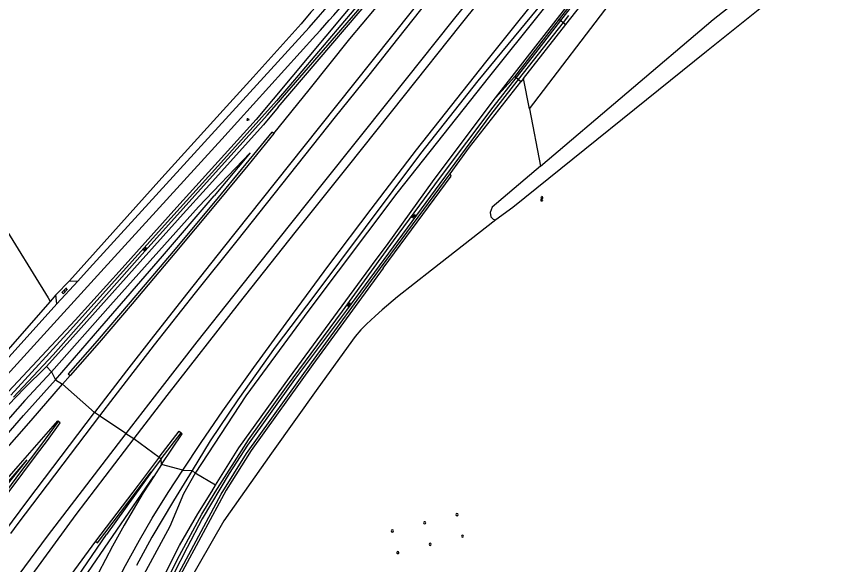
# Model space of a CAD drawing. Extents: x 135999 to 138000, y 396000 to 398501.
# Drawn here: x 137094.8 to 137389.8, y 396394.6 to 396589.6 of the extents above; entities that cross this region are included whole.
import ezdxf

# ---------------------------------------------------------------- set-up
doc = ezdxf.new("R2010")
doc.units = 0
for name, color, linetype in [('gg-afsc-hekwerk', 7, 'Continuous'), ('gg-bbg-hoogspanningsmast', 7, 'Continuous'), ('gg-knt-BGT kruinlijn', 7, 'Continuous'), ('gg-knt-bronhoudergrens', 7, 'Continuous'), ('gg-knt-verharding', 7, 'Continuous'), ('gg-kntw-bovenkant insteek waterloop', 7, 'Continuous'), ('gg-kntw-waterlijn', 7, 'Continuous'), ('gt-grn-groengrens', 7, 'Continuous'), ('gt-grn-vlakafsluiter', 7, 'Continuous'), ('gt-symb-groenvak', 7, 'Continuous'), ('gt-symb-klinker verharding', 7, 'Continuous'), ('gt-symb-watersymbool', 7, 'Continuous'), ('gx-grn-maaiveld', 7, 'Continuous')]:
    doc.layers.add(name, color=color, linetype=linetype)

# ---------------------------------------------------------------- blocks, each defined once
blk = doc.blocks.new('gt0-GRVAK')
at = {"layer": 'gt-symb-groenvak'}
for p, q in [((-0.11, 0.19), (-0.23, 0.24)), ((-0.18, 0.15), (0.09, 0.15)), ((-0.09, 0.21), (-0.16, 0.32)), ((-0.05, 0.21), (-0.05, 0.39)), ((0, 0.21), (0.06, 0.32)), ((0.02, 0.19), (0.13, 0.24)), ((0.26, -0.05), (0.2, 0.06)), ((0.3, -0.05), (0.3, 0.13)), ((0.35, -0.05), (0.41, 0.06)), ((-0.24, -0.23), (-0.36, -0.18)), ((-0.32, -0.26), (-0.05, -0.26)), ((-0.23, -0.21), (-0.29, -0.1)), ((-0.18, -0.2), (-0.18, -0.02)), ((-0.14, -0.21), (-0.07, -0.1)), ((-0.12, -0.23), (0, -0.18)), ((0.24, -0.07), (0.12, -0.02)), ((0.17, -0.11), (0.44, -0.11)), ((0.37, -0.07), (0.49, -0.02))]:
    blk.add_line(p, q, dxfattribs=at)
blk = doc.blocks.new('gt0-WA')
at = {"layer": 'gt-symb-watersymbool'}
for centre, start, end in [((-0.32, 0.02), 28.0725, 151.9275), ((0.43, 0.42), 208.0725, 331.9275), ((-0.32, -0.43), 28.0725, 151.9275), ((0.43, -0.03), 208.0725, 331.9275)]:
    blk.add_arc(centre, 0.425, start, end, dxfattribs=at)
blk = doc.blocks.new('gt0-KL1')
at = {"layer": 'gt-symb-klinker verharding'}
for p, q in [((-1.15, 0.3), (1.15, 0.3)), ((-1, -0.3), (-1, 0.3)), ((-0.5, 0.3), (-0.5, 0.45)), ((0, -0.3), (0, 0.3)), ((0.5, 0.3), (0.5, 0.45)), ((1, -0.3), (1, 0.3)), ((-1.15, -0.3), (1.15, -0.3)), ((-0.5, -0.45), (-0.5, -0.3)), ((0.5, -0.45), (0.5, -0.3))]:
    blk.add_line(p, q, dxfattribs=at)

msp = doc.modelspace()

# ---------------------------------------------------------------- linework, layer by layer
at = {"layer": 'gg-afsc-hekwerk'}
msp.add_line((137225.04, 396500), (137249.22, 396532.82), dxfattribs=at)
msp.add_line((137225.04, 396500), (137249.22, 396532.82), dxfattribs=at)
msp.add_lwpolyline([(137225.04, 396500), (137200.05, 396465.78), (137178.21, 396435.16), (137169.23, 396421.06), (137144.76, 396375.45), (137136.26, 396356.99)], dxfattribs=at)
msp.add_lwpolyline([(137225.04, 396500), (137200.05, 396465.78), (137178.21, 396435.16), (137169.23, 396421.06), (137144.76, 396375.45), (137136.26, 396356.99)], dxfattribs=at)
at = {"layer": 'gg-bbg-hoogspanningsmast'}
for centre, start, end in [((137251.33, 396412.35), 0.1481, 180.1481), ((137251.33, 396412.35), 180.1481, 0.1481), ((137239.84, 396409.44), 0.1483, 180.2958), ((137239.84, 396409.44), 180.2958, 0.1483), ((137228.36, 396406.53), 0, 180), ((137228.36, 396406.53), 180, 0), ((137253.27, 396404.69), 0, 180), ((137253.27, 396404.69), 180, 0), ((137241.79, 396401.78), 0, 180), ((137241.79, 396401.78), 180, 0), ((137230.3, 396398.86), 0.2224, 180.2224), ((137230.3, 396398.86), 180.2224, 0.2224)]:
    msp.add_arc(centre, 0.387, start, end, dxfattribs=at)
at = {"layer": 'gg-knt-BGT kruinlijn'}
for p, q in [((137280.06, 396592.62), (137258.77, 396566.78)), ((137258.77, 396566.78), (137238.35, 396540.9)), ((137177.83, 396541.09), (137164.96, 396525.84)), ((137238.35, 396540.9), (137218.72, 396514.48)), ((137146.69, 396504.33), (137164.96, 396525.84)), ((137218.72, 396514.48), (137200.75, 396490.58)), ((137124.34, 396478.6), (137146.69, 396504.33)), ((137200.75, 396490.58), (137186.74, 396471.92)), ((137108.57, 396460.32), (137124.34, 396478.6)), ((137186.74, 396471.92), (137173.4, 396453.2)), ((137097.2, 396447.62), (137108.57, 396460.32)), ((137173.4, 396453.2), (137163.57, 396438.6)), ((137082.92, 396431.29), (137097.2, 396447.62)), ((137146.19, 396432.26), (137153.27, 396441.5)), ((137163.57, 396438.6), (137157.2, 396428.09)), ((137098.35, 396431.87), (137083.11, 396412.75)), ((137146.19, 396432.26), (137142.77, 396427.52)), ((137142.77, 396427.52), (137126.68, 396405.28)), ((137157.2, 396428.09), (137150.57, 396417.31)), ((137150.57, 396417.31), (137142.9, 396404.28)), ((137111.27, 396382.76), (137126.68, 396405.28)), ((137142.9, 396404.28), (137137.4, 396394.27))]:
    msp.add_line(p, q, dxfattribs=at)
at = {"layer": 'gg-knt-bronhoudergrens'}
for points in [[(137264.96, 396560.62), (137282.27, 396582.82), (137324.88, 396637.35), (137343.38, 396660.92), (137363.77, 396688)], [(137012.5, 396666.03), (137025.05, 396637.58), (137043.18, 396596.02), (137049.4, 396581.48), (137056.45, 396568.76), (137072.77, 396542.86), (137089.08, 396516.97), (137105.94, 396489.49), (137106.72, 396488.22)], [(137265.17, 396517.28), (137242.21, 396499.29), (137230.21, 396489.89), (137224.74, 396485.2), (137222.2, 396483.02), (137219.21, 396480.16), (137217.12, 396478.16), (137215.17, 396475.74), (137201.87, 396457.32), (137185.36, 396434.23), (137168.47, 396410.14), (137150.39, 396378.68), (137138.25, 396354.56)]]:
    msp.add_lwpolyline(points, dxfattribs=at)
at = {"layer": 'gg-knt-verharding'}
for p, q in [((137116.56, 396495.41), (137120.73, 396500)), ((137108.76, 396490.55), (137113.58, 396495.52)), ((137116.56, 396495.41), (137109.09, 396487.39)), ((137113.58, 396495.52), (137116.56, 396495.41)), ((137109.09, 396487.39), (137108.76, 396490.55))]:
    msp.add_line(p, q, dxfattribs=at)
for points in [[(137120.73, 396500), (137198.74, 396585.76), (137207.72, 396596.01)], [(137201.16, 396583.03), (137167.69, 396545.95), (137125.85, 396500)], [(137062.48, 396429.97), (137067.63, 396435.72), (137072.71, 396441.53), (137073.37, 396442.36), (137125.85, 396500)], [(137064.67, 396437.8), (137070.71, 396444.8), (137109.09, 396487.39)]]:
    msp.add_lwpolyline(points, dxfattribs=at)
msp.add_arc((136573.68, 397150.57), 846.08, 317.87107, 320.44291, dxfattribs=at)
at = {"layer": 'gg-kntw-bovenkant insteek waterloop'}
for p, q in [((137385.5, 396714.69), (137287.69, 396588.69)), ((137290.02, 396586.74), (137367.87, 396685.95)), ((137287.69, 396588.69), (137271.78, 396568.2)), ((137271.78, 396568.2), (137264.96, 396560.62)), ((137224.17, 396500), (137248.9, 396533.68))]:
    msp.add_line(p, q, dxfattribs=at)
for points in [[(137390.36, 396617.6), (137340.03, 396577.12), (137271.12, 396521.7), (137265.17, 396517.28)], [(137223.43, 396605.11), (137179.91, 396552.97), (137151.73, 396521.73), (137132.24, 396500)], [(137248.9, 396533.68), (137255.82, 396543.16), (137274.07, 396566.42)], [(137220.31, 396500), (137221.88, 396502.16), (137226.27, 396507.97), (137243.25, 396531.58), (137264.96, 396560.62)], [(137024.52, 396394.72), (137026.41, 396395.91), (137050.14, 396414.99), (137061.55, 396426.15), (137088.94, 396453.11), (137091.93, 396456.13), (137115.64, 396481.5), (137132.24, 396500)], [(137135.74, 396358.3), (137144.52, 396376.65), (137167.49, 396419.63), (137176.44, 396434.09), (137199.55, 396466.35), (137224.17, 396500)]]:
    msp.add_lwpolyline(points, dxfattribs=at)
at = {"layer": 'gg-kntw-waterlijn'}
for p, q in [((137289.09, 396587.53), (137273.09, 396567.18)), ((137273.09, 396567.18), (137272.62, 396566.58))]:
    msp.add_line(p, q, dxfattribs=at)
for points in [[(137288.25, 396588.23), (137305.8, 396610.9)], [(137224.78, 396602.09), (137223.95, 396603.06), (137191.49, 396564.71), (137187.19, 396559.64), (137165.2, 396535.18), (137147.34, 396515.31), (137113.91, 396478.12), (137092.69, 396454.88)], [(137093.72, 396454.2), (137107.77, 396469.24), (137139.37, 396504.98), (137163.4, 396531.75), (137183.91, 396554.61), (137215.42, 396590.93), (137224.78, 396602.09)], [(137272.38, 396567.73), (137279.31, 396576.68), (137288.25, 396588.23)], [(137290.97, 396589.92), (137289.09, 396587.53)], [(137272.62, 396566.58), (137263.24, 396554.64), (137243.62, 396527.98), (137212.09, 396485.15), (137193.54, 396460.39), (137176.83, 396437.11), (137170.37, 396427.03), (137160.75, 396410.82), (137155.38, 396400.67), (137145.67, 396381.68), (137138.82, 396367.59), (137135.08, 396359.92), (137134.21, 396360.34), (137140.68, 396374.3), (137152.65, 396397.76), (137160.56, 396412.48), (137165.31, 396420.39), (137177.18, 396438.92), (137190.74, 396457.83), (137210.64, 396484.8), (137228.78, 396509.84), (137245.44, 396532.46), (137264.17, 396557.38), (137272.38, 396567.73)]]:
    msp.add_lwpolyline(points, dxfattribs=at)
at = {"layer": 'gt-grn-groengrens'}
for p, q in [((137249.22, 396532.82), (137248.9, 396533.68)), ((137108.76, 396490.55), (137106.72, 396488.22))]:
    msp.add_line(p, q, dxfattribs=at)
for points in [[(137206.99, 396599.3), (137199.42, 396591.14), (137195.9, 396587.04), (137178.89, 396568.06), (137169.42, 396557.64), (137146.35, 396532.24), (137113.58, 396495.52)], [(137106.72, 396488.22), (137090.78, 396469.99), (137075.25, 396453.29), (137065.72, 396442.08), (137063.6, 396438.99), (137061.62, 396437.56)]]:
    msp.add_lwpolyline(points, dxfattribs=at)
at = {"layer": 'gt-grn-vlakafsluiter'}
for p, q in [((137287.69, 396588.69), (137288.25, 396588.23)), ((137288.25, 396588.23), (137289.09, 396587.53)), ((137289.09, 396587.53), (137290.02, 396586.74)), ((137272.38, 396567.73), (137271.78, 396568.2)), ((137273.09, 396567.18), (137272.38, 396567.73)), ((137274.07, 396566.42), (137273.09, 396567.18))]:
    msp.add_line(p, q, dxfattribs=at)
at = {"layer": 'gx-grn-maaiveld'}
for p, q in [((137277.07, 396556.75), (137370.13, 396678.84)), ((137187.81, 396557.32), (137226.01, 396602.32)), ((137274.97, 396567.57), (137290.02, 396586.74)), ((137274.97, 396567.57), (137274.07, 396566.42)), ((137277.07, 396556.75), (137274.97, 396567.57)), ((137277.07, 396556.75), (137281.03, 396536.35)), ((137107.16, 396463.15), (137105.34, 396465.07)), ((137107.16, 396463.15), (137108.57, 396460.32)), ((137113.76, 396461.85), (137111.14, 396458.77)), ((137108.57, 396460.32), (137111.14, 396458.77)), ((137111.14, 396458.77), (137122.45, 396448.7)), ((137124.29, 396447.51), (137122.45, 396448.7)), ((137133.65, 396441.23), (137124.29, 396447.51)), ((137133.65, 396441.23), (137136.48, 396439.46)), ((137136.48, 396439.46), (137145.48, 396432.8)), ((137145.48, 396432.8), (137146.19, 396432.26)), ((137146.29, 396430.17), (137146.19, 396432.26)), ((137146.29, 396430.17), (137143.56, 396425.93)), ((137153.85, 396428.21), (137146.29, 396430.17)), ((137153.85, 396428.21), (137157.2, 396428.09)), ((137158.27, 396427.08), (137157.2, 396428.09)), ((137165.5, 396422.83), (137158.27, 396427.08))]:
    msp.add_line(p, q, dxfattribs=at)
for points in [[(137186.2, 396547.94), (137198.78, 396563.57), (137213.21, 396581.61), (137226.38, 396597.47), (137238.28, 396611.4), (137247.8, 396622.44), (137271.7, 396649.84), (137297.23, 396679.11), (137320.47, 396705.86), (137339.71, 396728.2), (137360.15, 396752.58)], [(137373.82, 396743.86), (137355.97, 396721.41), (137336.74, 396697.38), (137311.35, 396665.39), (137291.86, 396640.87), (137271.51, 396615.4), (137249.55, 396587.82), (137227.73, 396560.42), (137203.73, 396530.38), (137187.47, 396510.01), (137172.03, 396490.47), (137158.86, 396473.82), (137145.73, 396456.89), (137133.65, 396441.23)], [(137376.17, 396741.86), (137350.45, 396709.48), (137331.77, 396686.08), (137311.06, 396660.01), (137293.35, 396637.86), (137273.08, 396612.43), (137252.38, 396586.46), (137232.54, 396561.53), (137212.6, 396536.45), (137193.65, 396512.74), (137173.86, 396487.7), (137148.13, 396454.69), (137136.48, 396439.46)], [(137153.85, 396428.21), (137160.36, 396437.98), (137168.12, 396449.25), (137179.12, 396464.72), (137192.89, 396483.56), (137205.72, 396501.08), (137220.77, 396521.04), (137236.88, 396542.14), (137261.6, 396573.41), (137287.26, 396605.6), (137316.52, 396642.29), (137344.41, 396677.24), (137361.47, 396698.88), (137389.17, 396733.5)], [(137295.73, 396665.57), (137281.05, 396648.32), (137263.75, 396627.14), (137235.07, 396591.32), (137214.55, 396565.52), (137196.93, 396543.41), (137182.01, 396524.67), (137168.16, 396507.26), (137155.66, 396491.4), (137143.41, 396475.9), (137133.83, 396463.53), (137122.45, 396448.7)], [(137273.22, 396635.86), (137260.34, 396619.69), (137243.8, 396598.97), (137230.2, 396581.68), (137219.93, 396568.74), (137208.05, 396553.86), (137188.97, 396529.86), (137173.03, 396509.83), (137158.25, 396491.22), (137143.73, 396472.72), (137129.36, 396454.1), (137124.29, 396447.51)], [(137281.03, 396536.35), (137342.37, 396588.49), (137387.99, 396624.44)], [(137298.7, 396613.19), (137262.84, 396568.37), (137229.96, 396526.72), (137198.68, 396485.07), (137176.26, 396454.68), (137158.27, 396427.08)], [(137187.81, 396557.32), (137182.49, 396551.06), (137162.15, 396528.46), (137154, 396519.41), (137136.73, 396500)], [(137186.2, 396547.94), (137185.5, 396548.51), (137176.26, 396537.13), (137164.77, 396523.24), (137150.38, 396506), (137135.14, 396487.93), (137123.4, 396474.19), (137113.08, 396462.44), (137113.76, 396461.85)], [(137186.2, 396547.94), (137176.96, 396536.56), (137165.46, 396522.66), (137151.07, 396505.42), (137135.83, 396487.35), (137124.08, 396473.6), (137113.76, 396461.85)], [(137177.83, 396541.09), (137159.44, 396521.91), (137128.11, 396486.92), (137107.16, 396463.15)], [(137281.03, 396536.35), (137263.89, 396521.77), (137263.08, 396519.85), (137263.32, 396518.38), (137264.17, 396517.53), (137265.17, 396517.28)], [(137105.34, 396465.07), (137114.77, 396475.55), (137136.73, 396500)], [(137165.5, 396422.83), (137173.72, 396436.09), (137191.83, 396461.18), (137220.31, 396500)], [(137105.34, 396465.07), (137097.34, 396457.1), (137086.55, 396446.02), (137075.29, 396434.86), (137064.05, 396423.88), (137052.34, 396412.59), (137046.3, 396407.06), (137039.35, 396401.24), (137032.17, 396395.82), (137028.57, 396393.54), (137028.33, 396393.39), (137015.15, 396385.3), (137002.41, 396377.48), (137000, 396375.77)], [(137107.16, 396463.15), (137097.67, 396452.95), (137081.91, 396435.19), (137071.67, 396424.16), (137060.85, 396413.17), (137049.97, 396403.02), (137040, 396394.24), (137029.95, 396387.49), (137018.33, 396380.62), (137001.15, 396371.75), (136989.24, 396365.23), (136982.5, 396361.54), (136977.06, 396357.9), (136971.21, 396354.05), (136965.25, 396349.68), (136959.47, 396344.88), (136955.24, 396341.09), (136952.84, 396338.04), (136950.74, 396334.49)], [(137060.74, 396404.29), (137065.92, 396409), (137071.21, 396414.17), (137080.95, 396424.45), (137089.74, 396434.24), (137099.9, 396445.86), (137111.14, 396458.77)], [(136961.09, 396226.24), (136980.73, 396256.09), (137001.85, 396285.91), (137022.58, 396314.11), (137045.55, 396345.24), (137071, 396380.11), (137098.74, 396417.4), (137122.45, 396448.7)], [(137124.29, 396447.51), (137095.18, 396409.14), (137092.59, 396405.66)], [(136956.41, 396234.47), (136961.65, 396242.4), (136969.3, 396253.69), (136980.09, 396269.36), (136986.9, 396278.96), (136993.91, 396288.81), (137005.36, 396304.52), (137019.76, 396323.98), (137036.48, 396346.8), (137049.13, 396363.88), (137060.78, 396379.66), (137074.47, 396398.25), (137086.55, 396414.56), (137096.3, 396427.56), (137101.24, 396434.15), (137105.07, 396439.19), (137109.68, 396445.47)], [(136956.85, 396233.68), (136962.31, 396241.96), (136969.96, 396253.24), (136980.74, 396268.9), (136987.55, 396278.49), (136994.56, 396288.34), (137006, 396304.05), (137020.41, 396323.5), (137037.13, 396346.32), (137049.77, 396363.4), (137061.43, 396379.18), (137075.11, 396397.78), (137087.19, 396414.09), (137096.93, 396427.08), (137101.88, 396433.67), (137105.71, 396438.71), (137110.31, 396444.97), (137109.68, 396445.47)], [(137088.34, 396421.67), (137095.35, 396429.62), (137109.39, 396445.71), (137109.68, 396445.47)], [(137133.65, 396441.23), (137105.67, 396404.63), (137078.96, 396368.72), (137048.15, 396325.96), (137019.81, 396285.64), (136993.48, 396247.19), (136974.95, 396219.28), (136972.37, 396215.34), (136969.92, 396210.72)], [(137145.48, 396432.8), (137152.55, 396442.05), (137153.27, 396441.5)], [(137146.29, 396430.17), (137153.65, 396441.11), (137153.27, 396441.5)], [(137136.48, 396439.46), (137115.83, 396412.43), (137088.61, 396375.11), (137066.87, 396344.85), (137042.62, 396310.62), (137017.83, 396274.76), (136994.06, 396239.67), (136972, 396207.11)], [(137098.35, 396431.87), (137087.55, 396419.32), (137075.07, 396404.72), (137066.08, 396394.14), (137058.1, 396385.29), (137047.02, 396373.34), (137035.7, 396362.09), (137027.87, 396353.48), (137015.65, 396338.1), (136992.35, 396308.39), (136969.08, 396278.18), (136946.29, 396246.68)], [(137145.48, 396432.8), (137137.95, 396422.87), (137122.8, 396402.88)], [(137111.23, 396340.02), (137113.28, 396346.42), (137116.14, 396354.65), (137119.91, 396364.71), (137123.55, 396373.44), (137127.91, 396383.07), (137132.91, 396393.21), (137138.42, 396403.28), (137142.93, 396411.1), (137148.69, 396420.21), (137153.85, 396428.21)], [(137143.56, 396425.93), (137139.82, 396420.14), (137132.98, 396408.62), (137128.84, 396401.07), (137123.93, 396391.58), (137119.39, 396382.06), (137114.69, 396371.46), (137111.73, 396363.76), (137109.02, 396356.4), (137105.52, 396346.09), (137102.84, 396337.58), (137100.69, 396329.84), (137098.71, 396321.75), (137096.4, 396311.46), (137094.66, 396302.09)], [(137143.56, 396425.93), (137143.44, 396426), (137112.73, 396381.15), (137103.02, 396365.17)], [(137158.27, 396427.08), (137154.15, 396419.74), (137149.22, 396408.13), (137136.1, 396383.82), (137129.51, 396369.58), (137125.18, 396355.94), (137120.2, 396342.11), (137117.16, 396330.93), (137113.89, 396317.8), (137111.18, 396303.92), (137109.58, 396294.31), (137108.15, 396280.56), (137107.34, 396269.46), (137107.16, 396258.52), (137107.32, 396248.54), (137108.04, 396236.28), (137108.58, 396225.93), (137109.98, 396213.6), (137113.95, 396190.54)], [(137122.8, 396402.88), (137123.5, 396402.35), (137137.22, 396420.5), (137142.65, 396427.62), (137142.77, 396427.52)], [(137132.67, 396359.72), (137138.36, 396372.06), (137141.61, 396378.45), (137147.24, 396390.58), (137152.73, 396401.42), (137159.15, 396412.6), (137164.18, 396420.57), (137165.5, 396422.83)], [(137122.8, 396402.88), (137114.04, 396390.91), (137091.84, 396360.28), (137064.83, 396322.66), (137037.4, 396283.33), (137013.92, 396248.92), (136989.01, 396211.59), (136978.75, 396195.51)]]:
    msp.add_lwpolyline(points, dxfattribs=at)

# ---------------------------------------------------------------- block references
at = {"layer": 'gt-symb-groenvak'}
msp.add_blockref('gt0-GRVAK', (137176.99, 396553.01), dxfattribs=at)
at = {"layer": 'gt-symb-klinker verharding', "rotation": 45.56726640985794}
msp.add_blockref('gt0-KL1', (137111.86, 396491.99), dxfattribs=at)
at = {"layer": 'gt-symb-watersymbool'}
for p, rotation in [((137281.46, 396524.67), 101.53462065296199), ((137235.8, 396518.57), 59.0755409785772), ((137140.45, 396506.77), 59.0755409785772), ((137212.78, 396487.07), 69.57138285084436)]:
    msp.add_blockref('gt0-WA', p, dxfattribs=dict(at, rotation=rotation))

doc.saveas('drawing.dxf')
